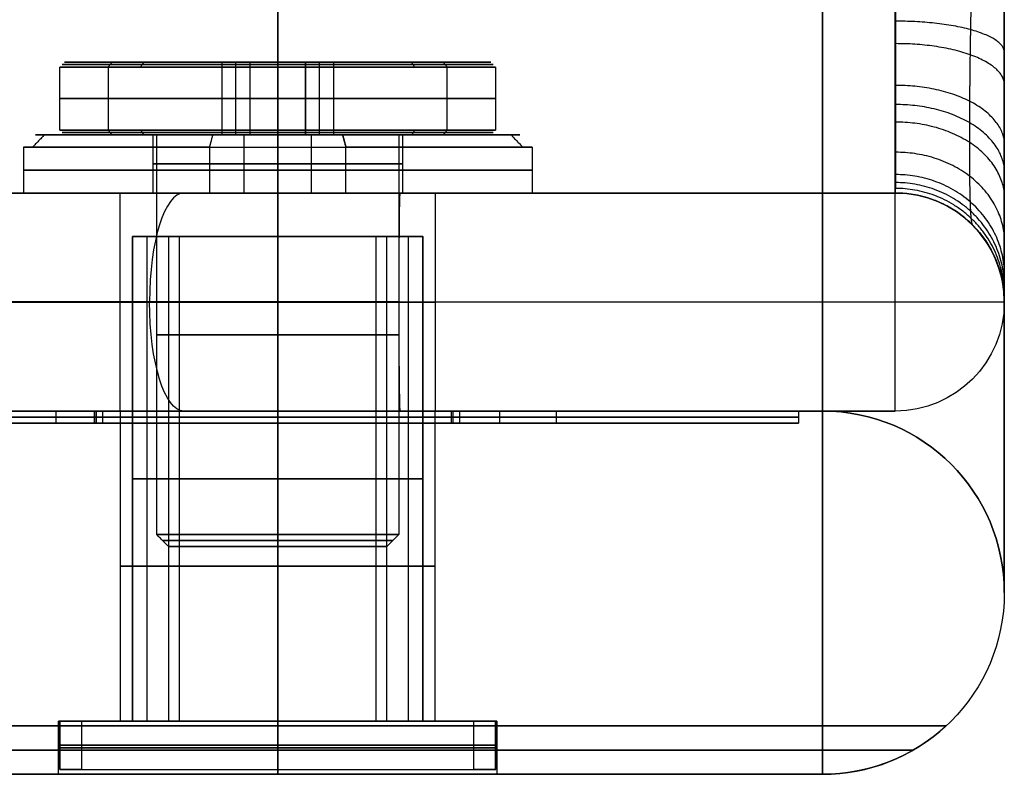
# Model space of a CAD drawing. Header units: millimetres. Extents: x -326 to 329, y -280 to 343.
# Tile 653 of 656: x 288 to 329, y -280 to -248. Entities that reach past the tile are written whole.
import ezdxf

# ---------------------------------------------------------------- set-up
doc = ezdxf.new("R2010")
doc.units = ezdxf.units.MM
doc.layers.add('Layer 01', color=7, linetype='Continuous', true_color=0x000000)

msp = doc.modelspace()

# ---------------------------------------------------------------- linework, layer by layer
at = {"layer": 'Layer 01'}
for p, q in [((289.625, -252.91, -45.312), (289.625, -250.31, -45.312)), ((289.625, -252.91, -80.312), (289.625, -250.31, -80.312)), ((289.825, -250.11, -45.312), (296.316, -250.11, -45.312)), ((289.825, -250.11, -80.312), (296.316, -250.11, -80.312)), ((298.625, -250.11, -54.112), (298.625, -250.11, -47.312)), ((298.625, -250.11, -43.312), (298.625, -250.11, -36.512)), ((298.625, -250.11, -89.112), (298.625, -250.11, -82.312)), ((298.625, -250.11, -78.312), (298.625, -250.11, -71.512)), ((298.625, -252.91, -36.312), (298.625, -250.31, -36.312)), ((298.625, -252.91, -54.312), (298.625, -250.31, -54.312)), ((298.625, -252.91, -71.312), (298.625, -250.31, -71.312)), ((298.625, -252.91, -89.312), (298.625, -250.31, -89.312)), ((300.935, -250.11, -45.312), (307.425, -250.11, -45.312)), ((300.935, -250.11, -80.312), (307.425, -250.11, -80.312)), ((307.625, -252.91, -45.312), (307.625, -250.31, -45.312)), ((307.625, -252.91, -80.312), (307.625, -250.31, -80.312)), ((288.625, -253.11, -45.312), (293.475, -253.11, -45.312)), ((288.625, -253.11, -80.312), (293.475, -253.11, -80.312)), ((289.825, -253.11, -45.312), (293.625, -253.11, -45.312)), ((289.825, -253.11, -80.312), (293.625, -253.11, -80.312)), ((293.475, -253.11, -45.312), (293.475, -255.51, -45.312)), ((293.475, -253.11, -80.312), (293.475, -255.51, -80.312)), ((293.625, -253.11, -45.312), (293.625, -269.61, -45.312)), ((293.625, -253.11, -80.312), (293.625, -269.61, -80.312)), ((296.316, -253.11, -45.312), (300.935, -253.11, -45.312)), ((296.316, -253.11, -80.312), (300.935, -253.11, -80.312)), ((298.625, -253.11, -50.462), (298.625, -255.51, -50.462)), ((298.625, -253.11, -55.312), (298.625, -253.11, -50.462)), ((298.625, -253.11, -40.162), (298.625, -253.11, -35.312)), ((298.625, -253.11, -40.162), (298.625, -255.51, -40.162)), ((298.625, -253.11, -85.462), (298.625, -255.51, -85.462)), ((298.625, -253.11, -90.312), (298.625, -253.11, -85.462)), ((298.625, -253.11, -75.162), (298.625, -253.11, -70.312)), ((298.625, -253.11, -75.162), (298.625, -255.51, -75.162)), ((298.625, -253.11, -43.312), (298.625, -253.11, -47.312)), ((298.625, -253.11, -36.512), (298.625, -253.11, -40.312)), ((298.625, -253.11, -50.312), (298.625, -253.11, -54.112)), ((298.625, -253.11, -78.312), (298.625, -253.11, -82.312)), ((298.625, -253.11, -71.512), (298.625, -253.11, -75.312)), ((298.625, -253.11, -85.312), (298.625, -253.11, -89.112)), ((303.625, -253.11, -45.312), (303.625, -269.61, -45.312)), ((303.625, -253.11, -45.312), (307.425, -253.11, -45.312)), ((303.625, -253.11, -80.312), (303.625, -269.61, -80.312)), ((303.625, -253.11, -80.312), (307.425, -253.11, -80.312)), ((303.775, -253.11, -45.312), (303.775, -255.51, -45.312)), ((303.775, -253.11, -45.312), (308.625, -253.11, -45.312)), ((303.775, -253.11, -80.312), (303.775, -255.51, -80.312)), ((303.775, -253.11, -80.312), (308.625, -253.11, -80.312)), ((288.125, -253.61, -45.312), (288.125, -255.51, -45.312)), ((288.125, -253.61, -80.312), (288.125, -255.51, -80.312)), ((298.625, -253.61, -34.812), (298.625, -255.51, -34.812)), ((298.625, -253.61, -55.812), (298.625, -255.51, -55.812)), ((298.625, -253.61, -69.812), (298.625, -255.51, -69.812)), ((298.625, -253.61, -90.812), (298.625, -255.51, -90.812)), ((309.125, -253.61, -45.312), (309.125, -255.51, -45.312)), ((309.125, -253.61, -80.312), (309.125, -255.51, -80.312)), ((-291.243, -255.51, -41.322), (293.494, -255.51, -41.322)), ((288.125, -255.51, -45.312), (293.475, -255.51, -45.312)), ((288.125, -255.51, -80.312), (293.475, -255.51, -80.312)), ((298.625, -255.51, -51.812), (298.625, -264.51, -51.812)), ((298.625, -255.51, -86.812), (298.625, -264.51, -86.812)), ((298.625, -255.51, -73.812), (298.625, -264.51, -73.812)), ((298.625, -255.51, -38.812), (298.625, -264.51, -38.812)), ((298.625, -255.51, -34.812), (298.625, -255.51, -40.162)), ((298.625, -255.51, -50.462), (298.625, -255.51, -55.812)), ((298.625, -255.51, -69.812), (298.625, -255.51, -75.162)), ((298.625, -255.51, -85.462), (298.625, -255.51, -90.812)), ((303.757, -255.51, -41.322), (324.135, -255.51, -41.322)), ((303.775, -255.51, -45.312), (309.125, -255.51, -45.312)), ((303.775, -255.51, -80.312), (309.125, -255.51, -80.312)), ((292.625, -277.31, -45.312), (292.625, -257.31, -45.312)), ((292.625, -257.31, -45.312), (294.125, -257.31, -45.312)), ((292.625, -277.31, -80.312), (292.625, -257.31, -80.312)), ((292.625, -257.31, -80.312), (294.125, -257.31, -80.312)), ((294.125, -277.31, -45.312), (294.125, -257.31, -45.312)), ((294.125, -277.31, -80.312), (294.125, -257.31, -80.312)), ((298.625, -277.31, -49.812), (298.625, -257.31, -49.812)), ((298.625, -277.31, -39.312), (298.625, -257.31, -39.312)), ((298.625, -277.31, -51.312), (298.625, -257.31, -51.312)), ((298.625, -257.31, -51.312), (298.625, -257.31, -49.812)), ((298.625, -257.31, -40.812), (298.625, -257.31, -39.312)), ((298.625, -277.31, -40.812), (298.625, -257.31, -40.812)), ((298.625, -277.31, -84.812), (298.625, -257.31, -84.812)), ((298.625, -277.31, -74.312), (298.625, -257.31, -74.312)), ((298.625, -277.31, -86.312), (298.625, -257.31, -86.312)), ((298.625, -257.31, -86.312), (298.625, -257.31, -84.812)), ((298.625, -257.31, -75.812), (298.625, -257.31, -74.312)), ((298.625, -277.31, -75.812), (298.625, -257.31, -75.812)), ((303.125, -277.31, -45.312), (303.125, -257.31, -45.312)), ((303.125, -257.31, -45.312), (304.625, -257.31, -45.312)), ((303.125, -277.31, -80.312), (303.125, -257.31, -80.312)), ((303.125, -257.31, -80.312), (304.625, -257.31, -80.312)), ((304.625, -277.31, -45.312), (304.625, -257.31, -45.312)), ((304.625, -277.31, -80.312), (304.625, -257.31, -80.312)), ((328.625, -260.01, -50.034), (328.625, -260, -50.034)), ((328.625, -260.005, -70.312), (328.625, -260.005, -29.918)), ((-291.251, -264.51, -41.312), (293.502, -264.51, -41.312)), ((276.125, -264.51, -75.312), (294.472, -264.51, -75.312)), ((277.125, -264.51, -57.562), (320.125, -264.51, -57.562)), ((298.625, -264.51, -340.312), (298.625, -264.51, -86.812)), ((298.625, -264.51, -73.812), (298.625, -264.51, -51.812)), ((298.625, -264.51, -38.812), (298.625, -264.51, 189.688)), ((298.625, -264.51, -73.812), (298.625, -277.31, -73.812)), ((298.625, -264.51, -38.812), (298.625, -277.31, -38.812)), ((298.625, -264.51, -86.812), (298.625, -277.31, -86.812)), ((298.625, -264.51, -51.812), (298.625, -277.31, -51.812)), ((298.625, -264.51, -72.812), (298.625, -264.51, -52.812)), ((298.625, -264.51, -37.812), (298.625, -264.51, -30.312)), ((298.625, -264.51, -52.812), (298.625, -265.01, -52.812)), ((298.625, -264.51, -37.812), (298.625, -265.01, -37.812)), ((302.779, -264.51, -75.312), (321.125, -264.51, -75.312)), ((303.749, -264.51, -41.312), (324.125, -264.51, -41.312)), ((277.125, -265.01, -57.562), (320.125, -265.01, -57.562)), ((298.625, -265.01, -30.312), (298.625, -265.01, -37.812)), ((298.625, -265.01, -52.812), (298.625, -265.01, -72.812)), ((294.125, -270.11, -45.312), (303.125, -270.11, -45.312)), ((294.125, -270.11, -80.312), (303.125, -270.11, -80.312)), ((298.625, -270.11, -40.812), (298.625, -270.11, -49.812)), ((298.625, -270.11, -75.812), (298.625, -270.11, -84.812)), ((271.026, -277.51, -62.812), (326.224, -277.51, -62.812)), ((289.575, -277.31, -80.312), (292.125, -277.31, -80.312)), ((289.575, -277.31, -45.312), (292.125, -277.31, -45.312)), ((289.625, -279.31, -45.312), (289.625, -277.31, -45.312)), ((289.625, -277.31, -45.312), (292.625, -277.31, -45.312)), ((289.625, -279.31, -80.312), (289.625, -277.31, -80.312)), ((289.625, -277.31, -80.312), (292.625, -277.31, -80.312)), ((294.125, -277.31, -45.312), (303.125, -277.31, -45.312)), ((294.125, -277.31, -80.312), (303.125, -277.31, -80.312)), ((298.625, -279.31, -36.312), (298.625, -277.31, -36.312)), ((298.625, -279.31, -54.312), (298.625, -277.31, -54.312)), ((298.625, -277.31, -54.312), (298.625, -277.31, -51.312)), ((298.625, -277.31, -39.312), (298.625, -277.31, -36.312)), ((298.625, -277.31, -49.812), (298.625, -277.31, -40.812)), ((298.625, -279.31, -71.312), (298.625, -277.31, -71.312)), ((298.625, -279.31, -89.312), (298.625, -277.31, -89.312)), ((298.625, -277.31, -89.312), (298.625, -277.31, -86.312)), ((298.625, -277.31, -74.312), (298.625, -277.31, -71.312)), ((298.625, -277.31, -84.812), (298.625, -277.31, -75.812)), ((298.625, -277.31, -54.362), (298.625, -279.51, -54.362)), ((298.625, -277.31, -89.362), (298.625, -279.51, -89.362)), ((298.625, -277.31, -71.262), (298.625, -277.31, -73.812)), ((298.625, -277.31, -86.812), (298.625, -277.31, -89.362)), ((298.625, -277.31, -71.262), (298.625, -279.51, -71.262)), ((298.625, -277.31, -36.262), (298.625, -277.31, -38.812)), ((298.625, -277.31, -51.812), (298.625, -277.31, -54.362)), ((298.625, -277.31, -36.262), (298.625, -279.51, -36.262)), ((298.625, -279.51, -63.312), (298.625, -277.51, -63.312)), ((298.625, -279.51, -62.312), (298.625, -277.51, -62.312)), ((298.625, -277.51, -62.312), (298.625, -277.51, -63.312)), ((304.625, -277.31, -45.312), (307.625, -277.31, -45.312)), ((304.625, -277.31, -80.312), (307.625, -277.31, -80.312)), ((305.125, -277.31, -80.312), (307.675, -277.31, -80.312)), ((305.125, -277.31, -45.312), (307.675, -277.31, -45.312)), ((307.625, -279.31, -45.312), (307.625, -277.31, -45.312)), ((307.625, -279.31, -80.312), (307.625, -277.31, -80.312)), ((272.384, -278.51, -63.312), (324.867, -278.51, -63.312)), ((324.867, -278.51, -62.312), (272.384, -278.51, -62.312)), ((276.125, -279.51, -201.812), (321.125, -279.51, -201.812)), ((276.125, -279.51, 63.688), (321.125, -279.51, 63.688)), ((289.625, -279.31, -45.312), (307.625, -279.31, -45.312)), ((289.625, -279.31, -80.312), (307.625, -279.31, -80.312)), ((298.625, -279.31, -36.312), (298.625, -279.31, -54.312)), ((298.625, -279.31, -71.312), (298.625, -279.31, -89.312)), ((298.625, -279.51, -63.312), (298.625, -279.51, -71.262)), ((298.625, -279.51, -89.362), (298.625, -279.51, -340.312)), ((298.625, -279.51, 189.688), (298.625, -279.51, -36.262)), ((298.625, -279.51, -54.362), (298.625, -279.51, -62.312))]:
    msp.add_line(p, q, dxfattribs=at)
at = {"layer": 'Layer 01', "extrusion": (-1, 0, 0)}
for centre, radius, start, end in [((244.51, -340.312, -298.625), 35, 270, 0), ((244.51, 189.688, -298.625), 35, 0, 90), ((244.51, 189.688, -298.625), 20, 0, 90), ((244.51, -340.312, -298.625), 20, 270, 0), ((244.51, -340.312, -321.125), 35, 270, 0), ((244.51, 189.688, -321.125), 35, 0, 90), ((244.51, 189.688, -321.125), 20, 0, 90), ((244.51, -340.312, -321.125), 20, 270, 0), ((244.51, -30.312, -324.125), 20, 0, 90), ((244.51, 189.688, -328.625), 27.5, 0, 90), ((244.51, -340.312, -328.625), 27.5, 270, 0), ((244.51, -30.312, -328.625), 15.5, 3.6938, 86.3062), ((244.51, -30.312, -328.625), 15.5, 2.0582, 3.6938)]:
    msp.add_arc(centre, radius, start, end, dxfattribs=at)
at = {"layer": 'Layer 01', "extrusion": (0, 1, 0)}
for centre, radius, start, end in [((-298.625, -45.312, -250.11), 8.8, 218.9424, 38.9424), ((-298.625, -80.312, -250.11), 8.8, 218.9424, 38.9424), ((-298.625, -45.312, -250.11), 8.8, 38.9424, 218.9424), ((-298.625, -80.312, -250.11), 8.8, 38.9424, 218.9424), ((-298.625, -45.312, -251.61), 9, 218.9424, 38.9424), ((-298.625, -80.312, -251.61), 9, 218.9424, 38.9424), ((-298.625, -45.312, -251.61), 9, 38.9424, 218.9424), ((-298.625, -80.312, -251.61), 9, 38.9424, 218.9424), ((-298.625, -45.312, -252.91), 9, 218.9424, 38.9424), ((-298.625, -80.312, -252.91), 9, 218.9424, 38.9424), ((-298.625, -45.312, -252.91), 9, 38.9424, 218.9424), ((-298.625, -80.312, -252.91), 9, 38.9424, 218.9424), ((-298.625, -80.312, -253.11), 10, 105.5689, 285.5689), ((-298.625, -45.312, -253.61), 10.5, 285.5689, 105.5689), ((-298.625, -80.312, -253.61), 10.5, 285.5689, 105.5689), ((-298.625, -45.312, -255.51), 10.5, 285.5689, 105.5689), ((-298.625, -80.312, -255.51), 10.5, 285.5689, 105.5689), ((-298.625, -45.312, -255.51), 5.15, 285.5689, 105.5689), ((-298.625, -80.312, -255.51), 5.15, 285.5689, 105.5689), ((-304.358, -60.32, -255.51), 30.51, 271.2897, 288.3612), ((-298.625, -45.312, -255.51), 5.15, 105.5689, 285.5689), ((-298.625, -80.312, -255.51), 5.15, 105.5689, 285.5689), ((-303.625, -70.312, -255.51), 20.51, 180, 269.8706), ((-298.625, -45.312, -257.31), 6, 154.1888, 334.1888), ((-1.125, -973.937, -260.01), 927.625, 71.638799, 108.361201), ((-304.358, -60.32, -260.01), 35, 271.2001, 288.3612), ((-303.625, -70.312, -260.01), 25, 180, 270), ((-1.125, -973.937, -264.51), 932.125, 71.638799, 108.361201), ((-298.625, -45.312, -264.51), 6.5, 180, 0), ((-298.625, -80.312, -264.51), 6.5, 180, 0), ((-298.625, -80.312, -264.51), 6.5, 0, 180), ((-298.625, -45.312, -264.51), 6.5, 360, 180), ((-298.625, -45.312, -265.01), 7.5, 180, 0), ((-298.625, -45.312, -265.01), 7.5, 0, 180), ((-298.625, -45.312, -267.31), 6, 334.1888, 154.1888), ((-298.625, -80.312, -267.31), 6, 357.2069, 177.2069), ((-298.625, -80.312, -267.31), 6, 177.2069, 357.2069), ((-298.625, -45.312, -267.31), 6, 154.1888, 334.1888), ((-298.625, -45.312, -267.31), 4.5, 334.1888, 154.1888), ((-298.625, -80.312, -267.31), 4.5, 357.2069, 177.2069), ((-298.625, -80.312, -267.31), 4.5, 177.2069, 357.2069), ((-298.625, -45.312, -267.31), 4.5, 154.1888, 334.1888), ((-298.625, -45.312, -269.61), 5, 270, 90), ((-298.625, -80.312, -269.61), 5, 270, 90), ((-298.625, -45.312, -270.11), 4.5, 90, 270), ((-298.625, -80.312, -270.11), 4.5, 90, 270), ((-298.625, -45.312, -277.31), 9, 154.1888, 334.1888), ((-298.625, -80.312, -277.31), 6.5, 0, 180), ((-298.625, -45.312, -277.31), 6.5, 360, 180), ((-298.625, -80.312, -277.31), 6.5, 180, 0), ((-298.625, -45.312, -277.31), 6.5, 180, 0), ((-298.625, -45.312, -277.31), 6, 334.1888, 154.1888), ((-298.625, -80.312, -277.31), 6, 357.2069, 177.2069), ((-298.625, -45.312, -277.31), 4.5, 334.1888, 154.1888), ((-298.625, -80.312, -277.31), 4.5, 357.2069, 177.2069), ((-298.625, -80.312, -277.31), 4.5, 177.2069, 357.2069), ((-298.625, -45.312, -277.31), 4.5, 154.1888, 334.1888), ((-298.625, -45.312, -278.31), 9, 334.1888, 154.1888), ((-298.625, -80.312, -278.31), 9, 357.2069, 177.2069), ((-298.625, -80.312, -278.31), 9, 177.2069, 357.2069), ((-298.625, -45.312, -278.31), 9, 154.1888, 334.1888), ((-298.625, -45.312, -279.31), 9, 334.1888, 154.1888), ((-298.625, -80.312, -279.31), 9, 357.2069, 177.2069), ((-298.625, -45.312, -279.51), 9.05, 180, 0), ((-298.625, -80.312, -279.51), 9.05, 180, 0), ((-298.625, -80.312, -279.51), 9.05, 360, 180), ((-298.625, -45.312, -279.51), 9.05, 0, 180)]:
    msp.add_arc(centre, radius, start, end, dxfattribs=at)
at = {"layer": 'Layer 01', "extrusion": (0, -1, 0)}
for centre, radius, start, end in [((298.625, -45.312, 250.31), 9, 141.0576, 321.0576), ((298.625, -80.312, 250.31), 9, 141.0576, 321.0576), ((298.625, -45.312, 250.31), 9, 321.0576, 141.0576), ((298.625, -80.312, 250.31), 9, 321.0576, 141.0576), ((298.625, -80.312, 253.11), 10, 74.4311, 254.4311), ((298.625, -45.312, 253.11), 10, 74.4311, 254.4311), ((298.625, -45.312, 253.11), 8.8, 141.0576, 321.0576), ((298.625, -80.312, 253.11), 8.8, 141.0576, 321.0576), ((298.625, -45.312, 253.11), 8.8, 321.0576, 141.0576), ((298.625, -80.312, 253.11), 8.8, 321.0576, 141.0576), ((298.625, -45.312, 253.11), 5.15, 74.4311, 254.4311), ((298.625, -80.312, 253.11), 5.15, 74.4311, 254.4311), ((298.625, -45.312, 253.11), 5, 90, 270), ((298.625, -80.312, 253.11), 5, 90, 270), ((298.625, -45.312, 253.11), 10, 254.4311, 74.4311), ((298.625, -45.312, 253.11), 5.15, 254.4311, 74.4311), ((298.625, -80.312, 253.11), 5.15, 254.4311, 74.4311), ((298.625, -45.312, 253.11), 5, 270, 90), ((298.625, -80.312, 253.11), 5, 270, 90), ((298.625, -45.312, 253.61), 10.5, 254.4311, 74.4311), ((298.625, -80.312, 253.61), 10.5, 254.4311, 74.4311), ((298.625, -45.312, 254.31), 5.15, 74.4311, 254.4311), ((298.625, -80.312, 254.31), 5.15, 74.4311, 254.4311), ((298.625, -45.312, 254.31), 5.15, 254.4311, 74.4311), ((298.625, -80.312, 254.31), 5.15, 254.4311, 74.4311), ((298.625, -45.312, 254.56), 10.5, 74.4311, 254.4311), ((298.625, -80.312, 254.56), 10.5, 74.4311, 254.4311), ((298.625, -45.312, 254.56), 10.5, 254.4311, 74.4311), ((298.625, -80.312, 254.56), 10.5, 254.4311, 74.4311), ((1.125, -973.937, 255.51), 932.115, 71.638799, 108.361201), ((298.625, -45.312, 255.51), 6.5, 180, 0), ((298.625, -80.312, 255.51), 6.5, 180, 0), ((298.625, -80.312, 255.51), 6.5, 0, 180), ((298.625, -45.312, 255.51), 6.5, 0, 180), ((298.625, -45.312, 255.51), 10.5, 254.4311, 74.4311), ((298.625, -80.312, 255.51), 10.5, 254.4311, 74.4311), ((298.625, -45.312, 257.31), 6, 25.8112, 205.8112), ((298.625, -80.312, 257.31), 6, 2.7931, 182.7931), ((298.625, -80.312, 257.31), 6, 182.7931, 2.7931), ((298.625, -45.312, 257.31), 4.5, 25.8112, 205.8112), ((298.625, -80.312, 257.31), 4.5, 2.7931, 182.7931), ((298.625, -80.312, 257.31), 4.5, 182.7931, 2.7931), ((298.625, -45.312, 257.31), 4.5, 205.8112, 25.8112), ((1.125, -973.937, 260), 927.625, 71.638799, 108.361201), ((1.125, -973.937, 260.005), 927.625, 71.638799, 108.361201), ((298.625, -45.312, 260.01), 6.5, 180, 0), ((298.625, -80.312, 260.01), 6.5, 180, 0), ((298.625, -80.312, 260.01), 6.5, 0, 180), ((298.625, -45.312, 260.01), 6.5, 0, 180), ((304.358, -60.32, 260), 35, 251.6388, 268.7999), ((303.625, -70.312, 260), 25, 270, 0), ((303.625, -70.312, 260.005), 25, 270, 0), ((298.625, -45.312, 261.36), 5, 90, 270), ((298.625, -80.312, 261.36), 5, 90, 270), ((298.625, -45.312, 261.36), 5, 270, 90), ((298.625, -80.312, 261.36), 5, 270, 90), ((298.625, -45.312, 264.51), 7.5, 180, 0), ((298.625, -45.312, 264.51), 7.5, 0, 180), ((298.625, -80.312, 264.51), 6.5, 0, 180), ((298.625, -45.312, 264.51), 6.5, 360, 180), ((298.625, -80.312, 264.51), 6.5, 180, 0), ((298.625, -45.312, 264.51), 6.5, 180, 0), ((304.358, -60.32, 264.51), 30.5, 251.6388, 268.71), ((303.625, -70.312, 264.51), 20.5, 270.1297, 0), ((298.625, -45.312, 264.76), 7.5, 180, 0), ((298.625, -45.312, 264.76), 7.5, 0, 180), ((298.625, -45.312, 269.61), 5, 270, 90), ((298.625, -80.312, 269.61), 5, 270, 90), ((298.625, -45.312, 270.11), 4.5, 90, 270), ((298.625, -80.312, 270.11), 4.5, 90, 270), ((298.625, -80.312, 270.91), 6.5, 0, 180), ((298.625, -45.312, 270.91), 6.5, 0, 180), ((298.625, -80.312, 270.91), 6.5, 180, 0), ((298.625, -45.312, 270.91), 6.5, 180, 0), ((298.625, -45.312, 277.31), 9, 25.8112, 205.8112), ((298.625, -80.312, 277.31), 9, 2.7931, 182.7931), ((298.625, -45.312, 277.31), 9.05, 180, 0), ((298.625, -80.312, 277.31), 9.05, 180, 0), ((298.625, -80.312, 277.31), 9.05, 360, 180), ((298.625, -45.312, 277.31), 9.05, 360, 180), ((298.625, -80.312, 277.31), 9, 182.7931, 2.7931), ((298.625, -80.312, 277.31), 6, 182.7931, 2.7931), ((298.625, -45.312, 277.31), 6, 205.8112, 25.8112), ((298.625, -45.312, 278.41), 9.05, 180, 0), ((298.625, -80.312, 278.41), 9.05, 180, 0), ((298.625, -80.312, 278.41), 9.05, 0, 180), ((298.625, -45.312, 278.41), 9.05, 0, 180), ((298.625, -80.312, 279.31), 9, 182.7931, 2.7931), ((298.625, -45.312, 279.31), 9, 205.8112, 25.8112)]:
    msp.add_arc(centre, radius, start, end, dxfattribs=at)
at = {"layer": 'Layer 01', "extrusion": (-0.94909, 2.90675e-14, 0.315006)}
msp.add_arc((260, 8.116, -307.864), 4.49, 180, 270, dxfattribs=at)
at = {"layer": 'Layer 01', "extrusion": (0, 0, -1)}
for centre, radius, start, end in [((-324.135, -260, 70.312), 4.49, 90, 180), ((-324.135, -260, 29.755), 4.49, 90, 180), ((-324.125, -260.01, 70.312), 4.5, 180, 270), ((-324.125, -260.01, 30.312), 4.5, 180, 270), ((-324.125, -260.01, 50.312), 4.5, 180, 270), ((-321.125, -272.01, -189.688), 7.5, 90, 180), ((-321.125, -272.01, 340.312), 7.5, 90, 180), ((-321.125, -272.01, -189.688), 7.5, 180, 270), ((-321.125, -272.01, 340.312), 7.5, 180, 270), ((-321.125, -272.01, 75.312), 7.5, 180, 270), ((-321.125, -272.01, 63.312), 7.5, 227.1666, 270)]:
    msp.add_arc(centre, radius, start, end, dxfattribs=at)
at = {"layer": 'Layer 01', "extrusion": (0.000319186, 1.49133e-14, 1)}
msp.add_arc((324.145, -260, -29.209), 4.49, 0.2833, 90, dxfattribs=at)
at = {"layer": 'Layer 01'}
for centre, radius, start, end in [((324.135, -260, -50.034), 4.49, 0, 90), ((321.125, -272.01, -75.312), 7.5, 0, 90), ((321.125, -272.01, -62.312), 7.5, 270, 312.8334)]:
    msp.add_arc(centre, radius, start, end, dxfattribs=at)
at = {"layer": 'Layer 01', "extrusion": (0.94909, 1.48634e-13, -0.315006)}
msp.add_arc((-260.01, 8.126, 307.864), 4.5, 180, 270, dxfattribs=at)
at = {"layer": 'Layer 01', "extrusion": (1, 0, 0)}
msp.add_arc((-244.51, -30.312, 328.625), 15.5, 177.9418, 180, dxfattribs=at)
at = {"layer": 'Layer 01'}
for points, weights, degree in [([(328.625, -244.51, -367.812), (328.625, -272.01, -367.812), (328.625, -272.01, -340.312)], [1, 0.707106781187, 1], 2), ([(328.625, -259.997, -29.678), (328.625, -259.438, -16.029), (328.625, -245.827, -14.868)], [0.983685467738, 0.731836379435, 0.967399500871], 2), ([(328.625, -249.636, -15.684), (328.388, -248.405, -19.74), (324.142, -248.415, -19.743)], [1.00000000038, 0.726620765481, 1], 2), ([(328.625, -250.937, -16.207), (328.339, -249.334, -20.072), (324.146, -249.343, -20.076)], [1.00000000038, 0.730803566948, 1], 2), ([(328.625, -253.344, -17.576), (328.277, -251.061, -20.994), (324.151, -251.066, -20.998)], [1.00000000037, 0.736375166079, 1], 2), ([(328.625, -254.453, -18.422), (328.261, -251.856, -21.584), (324.153, -251.858, -21.586)], [1.00000000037, 0.737785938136, 1], 2), ([(328.625, -255.475, -19.357), (328.256, -252.584, -22.244), (324.153, -252.584, -22.244)], [1.00000000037, 0.73824970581, 1], 2), ([(328.625, -257.248, -21.481), (328.277, -253.829, -23.764), (324.151, -253.826, -23.758)], [1.00000000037, 0.736369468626, 1], 2), ([(328.625, -258.62, -23.896), (328.34, -254.753, -25.496), (324.146, -254.749, -25.487)], [1.00000000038, 0.730770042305, 1], 2), ([(328.625, -259.139, -25.189), (328.388, -255.082, -26.419), (324.142, -255.079, -26.409)], [1.00000000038, 0.726610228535, 1], 2), ([(328.625, -259.99, -29.534), (328.616, -255.51, -29.534), (324.135, -255.51, -29.534)], [1, 0.707856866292, 1], 2), ([(328.625, -259.543, -26.538), (328.448, -255.32, -27.376), (324.139, -255.319, -27.367)], [1.00000000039, 0.721520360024, 1], 2), ([(327.302, -256.817, -29.313), (327.306, -256.82, -29.46), (327.308, -256.823, -29.608), (327.31, -256.825, -29.755)], [0.854426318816, 0.854053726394, 0.853762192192, 0.853553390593], 3), ([(303.625, -260.005, -95.312), (298.345, -260.005, -95.201), (293.333, -260.005, -93.538)], [0.999999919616, 0.988806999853, 0.999999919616], 2), ([(324.125, -264.51, -70.312), (324.125, -264.51, -90.766), (303.672, -264.51, -90.812)], [1, 0.707575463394, 0.999064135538], 2)]:
    msp.add_rational_spline(points, weights, degree=degree, dxfattribs=at)
for points, knots in [([(324.135, -255.51, -29.312), (324.136, -255.51, -28.652), (324.137, -255.445, -28), (324.14, -255.252, -27.033), (324.141, -255.171, -26.712), (324.143, -254.98, -26.085), (324.145, -254.87, -25.778), (324.148, -254.496, -24.876), (324.15, -254.188, -24.299), (324.153, -253.454, -23.203), (324.153, -253.04, -22.7), (324.153, -252.349, -22.009), (324.153, -252.107, -21.79), (324.153, -251.6, -21.373), (324.152, -251.334, -21.176), (324.15, -250.517, -20.631), (324.148, -249.943, -20.325), (324.145, -249.038, -19.949), (324.143, -248.727, -19.838), (324.141, -248.097, -19.647), (324.14, -247.78, -19.568), (324.137, -246.82, -19.377), (324.136, -246.17, -19.312), (324.135, -245.51, -19.312)], [0, 0, 0, 0, 1.965774, 1.965774, 2.948661, 2.948661, 3.931548, 3.931548, 5.897321, 5.897321, 7.863095, 7.863095, 8.845982, 8.845982, 9.828869, 9.828869, 11.794643, 11.794643, 12.77753, 12.77753, 13.760417, 13.760417, 15.726191, 15.726191, 15.726191, 15.726191]), ([(303.672, -255.51, -90.822), (303.67, -255.51, -90.968), (303.669, -255.517, -91.117), (303.666, -255.546, -91.41), (303.664, -255.568, -91.556), (303.66, -255.655, -91.992), (303.657, -255.741, -92.274), (303.651, -255.965, -92.814), (303.648, -256.105, -93.075), (303.643, -256.433, -93.565), (303.641, -256.619, -93.791), (303.637, -257.033, -94.205), (303.635, -257.264, -94.394), (303.631, -257.752, -94.72), (303.63, -258.01, -94.858), (303.628, -258.553, -95.083), (303.627, -258.838, -95.169), (303.626, -259.412, -95.283), (303.625, -259.703, -95.312), (303.625, -260, -95.312)], [0, 0, 0, 0, 0.44146, 0.44146, 0.882919, 0.882919, 1.765839, 1.765839, 2.648758, 2.648758, 3.531677, 3.531677, 4.414596, 4.414596, 5.297516, 5.297516, 6.180435, 6.180435, 7.063354, 7.063354, 7.063354, 7.063354]), ([(303.625, -260.01, -95.312), (303.625, -260.307, -95.312), (303.626, -260.599, -95.283), (303.627, -261.174, -95.169), (303.628, -261.459, -95.082), (303.63, -262.004, -94.857), (303.631, -262.262, -94.719), (303.635, -262.751, -94.392), (303.637, -262.983, -94.203), (303.641, -263.398, -93.788), (303.643, -263.584, -93.562), (303.649, -263.913, -93.07), (303.651, -264.053, -92.809), (303.657, -264.278, -92.268), (303.66, -264.364, -91.985), (303.666, -264.481, -91.403), (303.669, -264.51, -91.108), (303.672, -264.51, -90.812)], [0, 0, 0, 0, 0.88502, 0.88502, 1.770041, 1.770041, 2.655061, 2.655061, 3.540082, 3.540082, 4.425102, 4.425102, 5.310123, 5.310123, 6.195143, 6.195143, 7.080163, 7.080163, 7.080163, 7.080163])]:
    msp.add_open_spline(points, degree=3, knots=knots, dxfattribs=at)
for points, weights, degree, knots in [([(327.302, -245.509, -18.005), (327.281, -246.251, -18.026), (327.263, -246.981, -18.118), (327.24, -248.057, -18.356), (327.233, -248.412, -18.453), (327.221, -249.116, -18.68), (327.215, -249.462, -18.811), (327.201, -250.472, -19.247), (327.194, -251.112, -19.598), (327.187, -252.023, -20.217), (327.185, -252.32, -20.44), (327.183, -252.887, -20.909), (327.182, -253.158, -21.156), (327.182, -253.932, -21.93), (327.184, -254.398, -22.493), (327.194, -255.228, -23.717), (327.201, -255.58, -24.361), (327.215, -256.014, -25.367), (327.221, -256.143, -25.71), (327.233, -256.369, -26.411), (327.24, -256.467, -26.77), (327.263, -256.706, -27.851), (327.281, -256.796, -28.579), (327.302, -256.817, -29.313)], [0.854426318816, 0.856842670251, 0.858950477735, 0.861692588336, 0.862536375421, 0.864084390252, 0.864783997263, 0.866637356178, 0.867562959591, 0.868499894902, 0.868736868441, 0.869049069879, 0.869125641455, 0.869123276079, 0.868814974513, 0.867554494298, 0.866618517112, 0.864768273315, 0.864076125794, 0.862534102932, 0.861679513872, 0.858921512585, 0.85681523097, 0.854426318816], 3, [0, 0, 0, 0, 2.796331, 2.796331, 4.194496, 4.194496, 5.592661, 5.592661, 8.388992, 8.388992, 9.787157, 9.787157, 11.185323, 11.185323, 13.981653, 13.981653, 16.777984, 16.777984, 18.176149, 18.176149, 19.574315, 19.574315, 22.370646, 22.370646, 22.370646, 22.370646]), ([(305.547, -250.21, -50.906), (299.953, -250.21, -57.828), (293.031, -250.21, -52.234), (286.109, -250.21, -46.64), (291.703, -250.21, -39.718)], [1, 0.707106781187, 1, 0.707106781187, 1], 2, [27.646011, 27.646011, 27.646011, 41.469016, 41.469016, 55.292021, 55.292021, 55.292021]), ([(305.547, -250.21, -85.906), (299.953, -250.21, -92.828), (293.031, -250.21, -87.234), (286.109, -250.21, -81.64), (291.703, -250.21, -74.718)], [1, 0.707106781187, 1, 0.707106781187, 1], 2, [27.646011, 27.646011, 27.646011, 41.469016, 41.469016, 55.292021, 55.292021, 55.292021]), ([(291.703, -250.21, -39.718), (297.297, -250.21, -32.796), (304.219, -250.21, -38.39), (311.141, -250.21, -43.984), (305.547, -250.21, -50.906)], [1, 0.707106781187, 1, 0.707106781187, 1], 2, [0, 0, 0, 13.823005, 13.823005, 27.646011, 27.646011, 27.646011]), ([(291.703, -250.21, -74.718), (297.297, -250.21, -67.796), (304.219, -250.21, -73.39), (311.141, -250.21, -78.984), (305.547, -250.21, -85.906)], [1, 0.707106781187, 1, 0.707106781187, 1], 2, [0, 0, 0, 13.823005, 13.823005, 27.646011, 27.646011, 27.646011]), ([(305.547, -253.01, -50.906), (299.953, -253.01, -57.828), (293.031, -253.01, -52.234), (286.109, -253.01, -46.64), (291.703, -253.01, -39.718)], [1, 0.707106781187, 1, 0.707106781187, 1], 2, [27.646011, 27.646011, 27.646011, 41.469016, 41.469016, 55.292021, 55.292021, 55.292021]), ([(305.547, -253.01, -85.906), (299.953, -253.01, -92.828), (293.031, -253.01, -87.234), (286.109, -253.01, -81.64), (291.703, -253.01, -74.718)], [1, 0.707106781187, 1, 0.707106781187, 1], 2, [27.646011, 27.646011, 27.646011, 41.469016, 41.469016, 55.292021, 55.292021, 55.292021]), ([(291.703, -253.01, -39.718), (297.297, -253.01, -32.796), (304.219, -253.01, -38.39), (311.141, -253.01, -43.984), (305.547, -253.01, -50.906)], [1, 0.707106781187, 1, 0.707106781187, 1], 2, [0, 0, 0, 13.823005, 13.823005, 27.646011, 27.646011, 27.646011]), ([(291.703, -253.01, -74.718), (297.297, -253.01, -67.796), (304.219, -253.01, -73.39), (311.141, -253.01, -78.984), (305.547, -253.01, -85.906)], [1, 0.707106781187, 1, 0.707106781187, 1], 2, [0, 0, 0, 13.823005, 13.823005, 27.646011, 27.646011, 27.646011]), ([(293.333, -260, -93.538), (151.045, -260, -46.312), (1.125, -260, -46.312), (-148.795, -260, -46.312), (-291.083, -260, -93.538)], [0.90139453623, 0.937256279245, 1, 0.937256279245, 0.90139453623], 2, [1150.509182, 1150.509182, 1150.509182, 1464.162818, 1464.162818, 1777.816454, 1777.816454, 1777.816454]), ([(-292.5, -264.51, -89.267), (-149.522, -264.51, -41.812), (1.125, -264.51, -41.812), (151.773, -264.51, -41.812), (294.751, -264.51, -89.267)], [0.90139453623, 0.937256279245, 1, 0.937256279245, 0.90139453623], 2, [1150.521525, 1150.521525, 1150.521525, 1464.178526, 1464.178526, 1777.835527, 1777.835527, 1777.835527]), ([(310.125, -264.51, -84.812), (308.958, -264.51, -84.812), (307.79, -264.51, -84.812), (305.79, -264.51, -84.812), (305.79, -264.51, -82.812), (305.79, -264.51, -82.544), (305.861, -264.51, -82.286), (306.125, -264.51, -81.317), (306.125, -264.51, -80.312), (306.125, -264.51, -72.812), (298.625, -264.51, -72.812), (291.125, -264.51, -72.812), (291.125, -264.51, -80.312), (291.125, -264.51, -81.317), (291.39, -264.51, -82.286), (291.65, -264.51, -83.24), (291.05, -264.51, -84.026), (290.449, -264.51, -84.812), (289.46, -264.51, -84.812), (288.293, -264.51, -84.812), (287.125, -264.51, -84.812), (277.125, -264.51, -84.812), (277.125, -264.51, -74.812), (277.125, -264.51, -57.562), (277.125, -264.51, -40.312)], [1, 1, 1, 0.707106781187, 1, 0.991149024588, 1, 0.991149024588, 1, 0.707106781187, 1, 0.707106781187, 1, 0.991149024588, 1, 0.89637519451, 1, 0.89637519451, 1, 1, 1, 0.707106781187, 1, 1, 1], 2, [-194.406267, -194.406267, -194.406267, -192.34462, -192.34462, -188.812661, -188.812661, -188.339592, -188.339592, -186.565585, -186.565585, -173.32074, -173.32074, -160.075894, -160.075894, -158.301887, -158.301887, -156.555181, -156.555181, -154.808475, -154.808475, -152.746828, -152.746828, -135.087034, -135.087034, -104.62389, -104.62389, -104.62389]), ([(277.125, -264.51, -40.312), (277.125, -264.51, -30.312), (287.125, -264.51, -30.312), (298.625, -264.51, -30.312), (310.125, -264.51, -30.312), (320.125, -264.51, -30.312), (320.125, -264.51, -40.312), (320.125, -264.51, -57.562), (320.125, -264.51, -74.812), (320.125, -264.51, -84.812), (310.125, -264.51, -84.812)], [1, 0.707106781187, 1, 1, 1, 0.707106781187, 1, 1, 1, 0.707106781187, 1], 2, [-104.62389, -104.62389, -104.62389, -86.815568, -86.815568, -66.335998, -66.335998, -48.527677, -48.527677, -17.808322, -17.808322, 0, 0, 0]), ([(305.125, -264.51, -45.312), (305.125, -264.51, -38.812), (298.625, -264.51, -38.812), (292.125, -264.51, -38.812), (292.125, -264.51, -45.312), (292.125, -264.51, -51.812), (298.625, -264.51, -51.812), (305.125, -264.51, -51.812), (305.125, -264.51, -45.312)], [1, 0.707106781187, 1, 0.707106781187, 1, 0.707106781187, 1, 0.707106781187, 1], 2, [0, 0, 0, 10.210176, 10.210176, 20.420352, 20.420352, 30.630528, 30.630528, 40.840704, 40.840704, 40.840704]), ([(310.125, -264.76, -84.812), (308.958, -264.76, -84.812), (307.79, -264.76, -84.812), (305.79, -264.76, -84.812), (305.79, -264.76, -82.812), (305.79, -264.76, -82.544), (305.861, -264.76, -82.286), (306.125, -264.76, -81.317), (306.125, -264.76, -80.312), (306.125, -264.76, -72.812), (298.625, -264.76, -72.812), (291.125, -264.76, -72.812), (291.125, -264.76, -80.312), (291.125, -264.76, -81.317), (291.39, -264.76, -82.286), (291.65, -264.76, -83.24), (291.05, -264.76, -84.026), (290.449, -264.76, -84.812), (289.46, -264.76, -84.812), (288.293, -264.76, -84.812), (287.125, -264.76, -84.812), (277.125, -264.76, -84.812), (277.125, -264.76, -74.812), (277.125, -264.76, -57.562), (277.125, -264.76, -40.312)], [1, 1, 1, 0.707106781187, 1, 0.991149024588, 1, 0.991149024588, 1, 0.707106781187, 1, 0.707106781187, 1, 0.991149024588, 1, 0.89637519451, 1, 0.89637519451, 1, 1, 1, 0.707106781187, 1, 1, 1], 2, [-194.406267, -194.406267, -194.406267, -192.071418, -192.071418, -188.929826, -188.929826, -188.397238, -188.397238, -186.400032, -186.400032, -174.61906, -174.61906, -162.838087, -162.838087, -160.840882, -160.840882, -159.003792, -159.003792, -157.166702, -157.166702, -154.831853, -154.831853, -139.12389, -139.12389, -104.62389, -104.62389, -104.62389]), ([(277.125, -265.01, -40.312), (277.125, -265.01, -57.562), (277.125, -265.01, -74.812), (277.125, -265.01, -84.812), (287.125, -265.01, -84.812), (288.293, -265.01, -84.812), (289.46, -265.01, -84.812), (290.449, -265.01, -84.812), (291.05, -265.01, -84.026), (291.65, -265.01, -83.24), (291.39, -265.01, -82.286), (291.125, -265.01, -81.317), (291.125, -265.01, -80.312), (291.125, -265.01, -72.812), (298.625, -265.01, -72.812), (306.125, -265.01, -72.812), (306.125, -265.01, -80.312), (306.125, -265.01, -81.317), (305.861, -265.01, -82.286), (305.79, -265.01, -82.544), (305.79, -265.01, -82.812), (305.79, -265.01, -84.812), (307.79, -265.01, -84.812), (308.958, -265.01, -84.812), (310.125, -265.01, -84.812)], [1, 1, 1, 0.707106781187, 1, 1, 1, 0.89637519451, 1, 0.89637519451, 1, 0.991149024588, 1, 0.707106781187, 1, 0.707106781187, 1, 0.991149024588, 1, 0.991149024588, 1, 0.707106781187, 1, 1, 1], 2, [104.62389, 104.62389, 104.62389, 135.087034, 135.087034, 152.746828, 152.746828, 154.808475, 154.808475, 156.555181, 156.555181, 158.301887, 158.301887, 160.075894, 160.075894, 173.32074, 173.32074, 186.565585, 186.565585, 188.339592, 188.339592, 188.812661, 188.812661, 192.34462, 192.34462, 194.406267, 194.406267, 194.406267]), ([(277.125, -264.76, -40.312), (277.125, -264.76, -30.312), (287.125, -264.76, -30.312), (298.625, -264.76, -30.312), (310.125, -264.76, -30.312), (320.125, -264.76, -30.312), (320.125, -264.76, -40.312), (320.125, -264.76, -57.562), (320.125, -264.76, -74.812), (320.125, -264.76, -84.812), (310.125, -264.76, -84.812)], [1, 0.707106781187, 1, 1, 1, 0.707106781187, 1, 1, 1, 0.707106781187, 1], 2, [-104.62389, -104.62389, -104.62389, -88.915927, -88.915927, -65.915927, -65.915927, -50.207963, -50.207963, -15.707963, -15.707963, 0, 0, 0]), ([(310.125, -265.01, -84.812), (320.125, -265.01, -84.812), (320.125, -265.01, -74.812), (320.125, -265.01, -57.562), (320.125, -265.01, -40.312), (320.125, -265.01, -30.312), (310.125, -265.01, -30.312), (298.625, -265.01, -30.312), (287.125, -265.01, -30.312), (277.125, -265.01, -30.312), (277.125, -265.01, -40.312)], [1, 0.707106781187, 1, 1, 1, 0.707106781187, 1, 1, 1, 0.707106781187, 1], 2, [0, 0, 0, 17.808322, 17.808322, 48.527677, 48.527677, 66.335998, 66.335998, 86.815568, 86.815568, 104.62389, 104.62389, 104.62389]), ([(298.625, -269.86, -40.562), (293.875, -269.86, -40.562), (293.875, -269.86, -45.312), (293.875, -269.86, -50.062), (298.625, -269.86, -50.062)], [1, 0.707106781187, 1, 0.707106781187, 1], 2, [1.570796, 1.570796, 1.570796, 3.141593, 3.141593, 4.712389, 4.712389, 4.712389]), ([(298.625, -269.86, -75.562), (293.875, -269.86, -75.562), (293.875, -269.86, -80.312), (293.875, -269.86, -85.062), (298.625, -269.86, -85.062)], [1, 0.707106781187, 1, 0.707106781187, 1], 2, [1.570796, 1.570796, 1.570796, 3.141593, 3.141593, 4.712389, 4.712389, 4.712389]), ([(298.625, -269.86, -50.062), (303.375, -269.86, -50.062), (303.375, -269.86, -45.312), (303.375, -269.86, -40.562), (298.625, -269.86, -40.562)], [1, 0.707106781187, 1, 0.707106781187, 1], 2, [1.570796, 1.570796, 1.570796, 3.141593, 3.141593, 4.712389, 4.712389, 4.712389]), ([(298.625, -269.86, -85.062), (303.375, -269.86, -85.062), (303.375, -269.86, -80.312), (303.375, -269.86, -75.562), (298.625, -269.86, -75.562)], [1, 0.707106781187, 1, 0.707106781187, 1], 2, [1.570796, 1.570796, 1.570796, 3.141593, 3.141593, 4.712389, 4.712389, 4.712389])]:
    msp.add_rational_spline(points, weights, degree=degree, knots=knots, dxfattribs=at)
for points, degree in [([(291.781, -250.11, -39.781), (291.625, -250.31, -39.655)], 1), ([(291.781, -250.11, -74.781), (291.625, -250.31, -74.655)], 1), ([(291.625, -250.31, -39.655), (291.625, -252.91, -39.655)], 1), ([(291.625, -250.31, -74.655), (291.625, -252.91, -74.655)], 1), ([(292.968, -250.31, -52.312), (293.094, -250.11, -52.156)], 1), ([(292.968, -250.31, -87.312), (293.094, -250.11, -87.156)], 1), ([(296.316, -250.11, -45.312), (296.316, -251.11, -45.312), (296.316, -252.11, -45.312), (296.316, -253.11, -45.312)], 3), ([(297.471, -250.11, -47.312), (297.086, -250.11, -46.645), (296.701, -250.11, -45.979), (296.316, -250.11, -45.312)], 3), ([(296.316, -250.11, -45.312), (296.701, -250.11, -44.645), (297.086, -250.11, -43.979), (297.471, -250.11, -43.312)], 3), ([(296.316, -250.11, -80.312), (296.316, -251.11, -80.312), (296.316, -252.11, -80.312), (296.316, -253.11, -80.312)], 3), ([(297.471, -250.11, -82.312), (297.086, -250.11, -81.645), (296.701, -250.11, -80.979), (296.316, -250.11, -80.312)], 3), ([(296.316, -250.11, -80.312), (296.701, -250.11, -79.645), (297.086, -250.11, -78.979), (297.471, -250.11, -78.312)], 3), ([(296.893, -253.11, -46.312), (296.893, -252.11, -46.312), (296.893, -251.11, -46.312), (296.893, -250.11, -46.312)], 3), ([(296.893, -253.11, -44.312), (296.893, -252.11, -44.312), (296.893, -251.11, -44.312), (296.893, -250.11, -44.312)], 3), ([(296.893, -253.11, -81.312), (296.893, -252.11, -81.312), (296.893, -251.11, -81.312), (296.893, -250.11, -81.312)], 3), ([(296.893, -253.11, -79.312), (296.893, -252.11, -79.312), (296.893, -251.11, -79.312), (296.893, -250.11, -79.312)], 3), ([(297.471, -250.11, -47.312), (297.471, -251.11, -47.312), (297.471, -252.11, -47.312), (297.471, -253.11, -47.312)], 3), ([(297.471, -250.11, -43.312), (297.471, -251.11, -43.312), (297.471, -252.11, -43.312), (297.471, -253.11, -43.312)], 3), ([(297.471, -250.11, -43.312), (299.78, -250.11, -43.312)], 1), ([(299.78, -250.11, -47.312), (297.471, -250.11, -47.312)], 1), ([(297.471, -250.11, -82.312), (297.471, -251.11, -82.312), (297.471, -252.11, -82.312), (297.471, -253.11, -82.312)], 3), ([(297.471, -250.11, -78.312), (297.471, -251.11, -78.312), (297.471, -252.11, -78.312), (297.471, -253.11, -78.312)], 3), ([(297.471, -250.11, -78.312), (299.78, -250.11, -78.312)], 1), ([(299.78, -250.11, -82.312), (297.471, -250.11, -82.312)], 1), ([(298.625, -253.11, -47.312), (298.625, -252.11, -47.312), (298.625, -251.11, -47.312), (298.625, -250.11, -47.312)], 3), ([(298.625, -253.11, -43.312), (298.625, -252.11, -43.312), (298.625, -251.11, -43.312), (298.625, -250.11, -43.312)], 3), ([(298.625, -253.11, -82.312), (298.625, -252.11, -82.312), (298.625, -251.11, -82.312), (298.625, -250.11, -82.312)], 3), ([(298.625, -253.11, -78.312), (298.625, -252.11, -78.312), (298.625, -251.11, -78.312), (298.625, -250.11, -78.312)], 3), ([(299.78, -253.11, -43.312), (299.78, -252.11, -43.312), (299.78, -251.11, -43.312), (299.78, -250.11, -43.312)], 3), ([(299.78, -250.11, -43.312), (300.165, -250.11, -43.979), (300.55, -250.11, -44.645), (300.935, -250.11, -45.312)], 3), ([(299.78, -250.11, -47.312), (299.78, -251.11, -47.312), (299.78, -252.11, -47.312), (299.78, -253.11, -47.312)], 3), ([(300.935, -250.11, -45.312), (300.55, -250.11, -45.979), (300.165, -250.11, -46.645), (299.78, -250.11, -47.312)], 3), ([(299.78, -253.11, -78.312), (299.78, -252.11, -78.312), (299.78, -251.11, -78.312), (299.78, -250.11, -78.312)], 3), ([(299.78, -250.11, -78.312), (300.165, -250.11, -78.979), (300.55, -250.11, -79.645), (300.935, -250.11, -80.312)], 3), ([(299.78, -250.11, -82.312), (299.78, -251.11, -82.312), (299.78, -252.11, -82.312), (299.78, -253.11, -82.312)], 3), ([(300.935, -250.11, -80.312), (300.55, -250.11, -80.979), (300.165, -250.11, -81.645), (299.78, -250.11, -82.312)], 3), ([(300.357, -253.11, -44.312), (300.357, -252.11, -44.312), (300.357, -251.11, -44.312), (300.357, -250.11, -44.312)], 3), ([(300.357, -253.11, -46.312), (300.357, -252.11, -46.312), (300.357, -251.11, -46.312), (300.357, -250.11, -46.312)], 3), ([(300.357, -253.11, -79.312), (300.357, -252.11, -79.312), (300.357, -251.11, -79.312), (300.357, -250.11, -79.312)], 3), ([(300.357, -253.11, -81.312), (300.357, -252.11, -81.312), (300.357, -251.11, -81.312), (300.357, -250.11, -81.312)], 3), ([(300.935, -250.11, -45.312), (300.935, -251.11, -45.312), (300.935, -252.11, -45.312), (300.935, -253.11, -45.312)], 3), ([(300.935, -250.11, -80.312), (300.935, -251.11, -80.312), (300.935, -252.11, -80.312), (300.935, -253.11, -80.312)], 3), ([(304.282, -250.31, -38.312), (304.156, -250.11, -38.468)], 1), ([(304.282, -250.31, -73.312), (304.156, -250.11, -73.468)], 1), ([(305.625, -250.31, -50.969), (305.47, -250.11, -50.843)], 1), ([(305.625, -250.31, -85.969), (305.47, -250.11, -85.843)], 1), ([(305.625, -252.91, -50.969), (305.625, -250.31, -50.969)], 1), ([(305.625, -252.91, -85.969), (305.625, -250.31, -85.969)], 1), ([(288.992, -253.11, -42.628), (288.51, -253.61, -42.494)], 1), ([(288.992, -253.11, -77.628), (288.51, -253.61, -77.494)], 1), ([(291.625, -252.91, -39.655), (291.781, -253.11, -39.781)], 1), ([(291.625, -252.91, -74.655), (291.781, -253.11, -74.781)], 1), ([(292.968, -252.91, -52.312), (293.094, -253.11, -52.156)], 1), ([(292.968, -252.91, -87.312), (293.094, -253.11, -87.156)], 1), ([(295.941, -253.11, -54.945), (295.807, -253.61, -55.427)], 1), ([(295.941, -253.11, -89.945), (295.807, -253.61, -90.427)], 1), ([(295.941, -253.11, -89.945), (295.807, -253.61, -90.427)], 1), ([(297.471, -253.11, -47.312), (296.316, -253.11, -45.312)], 1), ([(296.316, -253.11, -45.312), (297.471, -253.11, -43.312)], 1), ([(297.471, -253.11, -82.312), (296.316, -253.11, -80.312)], 1), ([(296.316, -253.11, -80.312), (297.471, -253.11, -78.312)], 1), ([(297.243, -255.51, -50.273), (297.243, -253.11, -50.273)], 1), ([(297.243, -255.51, -85.273), (297.243, -253.11, -85.273)], 1), ([(299.78, -253.11, -47.312), (297.471, -253.11, -47.312)], 1), ([(297.471, -253.11, -43.312), (299.78, -253.11, -43.312)], 1), ([(299.78, -253.11, -82.312), (297.471, -253.11, -82.312)], 1), ([(297.471, -253.11, -78.312), (299.78, -253.11, -78.312)], 1), ([(298.625, -253.11, -40.312), (298.625, -269.61, -40.312)], 1), ([(298.625, -269.61, -50.312), (298.625, -253.11, -50.312)], 1), ([(298.625, -253.11, -75.312), (298.625, -269.61, -75.312)], 1), ([(298.625, -269.61, -85.312), (298.625, -253.11, -85.312)], 1), ([(299.78, -253.11, -43.312), (300.935, -253.11, -45.312)], 1), ([(300.935, -253.11, -45.312), (299.78, -253.11, -47.312)], 1), ([(299.78, -253.11, -78.312), (300.935, -253.11, -80.312)], 1), ([(300.935, -253.11, -80.312), (299.78, -253.11, -82.312)], 1), ([(300.007, -253.11, -40.351), (300.007, -255.51, -40.351)], 1), ([(300.007, -253.11, -75.351), (300.007, -255.51, -75.351)], 1), ([(301.443, -253.61, -35.197), (301.309, -253.11, -35.679)], 1), ([(301.309, -253.11, -35.679), (301.443, -253.61, -35.197)], 1), ([(301.309, -253.11, -35.679), (301.443, -253.61, -35.197)], 1), ([(301.443, -253.61, -70.197), (301.309, -253.11, -70.679)], 1), ([(304.282, -252.91, -38.312), (304.156, -253.11, -38.468)], 1), ([(304.282, -252.91, -73.312), (304.156, -253.11, -73.468)], 1), ([(305.47, -253.11, -50.843), (305.625, -252.91, -50.969)], 1), ([(305.47, -253.11, -85.843), (305.625, -252.91, -85.969)], 1), ([(308.258, -253.11, -47.996), (308.74, -253.61, -48.13)], 1), ([(308.258, -253.11, -82.996), (308.74, -253.61, -83.13)], 1), ([(295.865, -253.394, -55.219), (295.807, -253.61, -55.427)], 1), ([(295.807, -253.61, -55.427), (295.807, -255.51, -55.427)], 1), ([(295.807, -253.61, -90.427), (295.807, -255.51, -90.427)], 1), ([(301.364, -253.312, -70.484), (301.443, -253.61, -70.197)], 1), ([(301.443, -255.51, -35.197), (301.443, -253.61, -35.197)], 1), ([(301.443, -255.51, -70.197), (301.443, -253.61, -70.197)], 1), ([(-321.885, -255.51, -29.312), (324.135, -255.51, -29.312)], 1), ([(292.125, -264.51, -45.312), (292.125, -255.51, -45.312)], 1), ([(292.125, -264.51, -80.312), (292.125, -255.51, -80.312)], 1), ([(305.125, -255.51, -45.312), (305.125, -264.51, -45.312)], 1), ([(305.125, -255.51, -80.312), (305.125, -264.51, -80.312)], 1), ([(324.135, -255.51, -29.312), (324.135, -255.51, -29.46), (324.135, -255.51, -29.608), (324.135, -255.51, -29.755)], 3), ([(324.135, -255.51, -29.755), (324.135, -255.51, -70.312)], 1), ([(292.632, -257.31, -80.604), (292.632, -277.31, -80.604)], 1), ([(293.224, -257.31, -47.924), (293.224, -277.31, -47.924)], 1), ([(294.131, -277.31, -80.531), (294.131, -257.31, -80.531)], 1), ([(294.574, -277.31, -47.271), (294.574, -257.31, -47.271)], 1), ([(302.676, -257.31, -43.353), (302.676, -277.31, -43.353)], 1), ([(303.12, -257.31, -80.093), (303.12, -277.31, -80.093)], 1), ([(304.027, -277.31, -42.7), (304.027, -257.31, -42.7)], 1), ([(304.618, -277.31, -80.02), (304.618, -257.31, -80.02)], 1), ([(293.333, -260.01, -93.538), (293.333, -260, -93.538)], 1), ([(298.413, -260.01, -94.811), (298.413, -260, -94.811)], 1), ([(303.625, -260.01, -95.312), (303.625, -260, -95.312)], 1), ([(328.625, -260, -70.312), (328.625, -260, -29.755)], 1), ([(328.625, -260.01, -70.312), (328.625, -260, -70.312)], 1), ([(328.625, -260.01, -30.312), (328.625, -260.01, -70.312)], 1), ([(324.125, -264.51, -30.312), (-321.875, -264.51, -30.312)], 1), ([(276.125, -264.51, 189.688), (321.125, -264.51, 189.688)], 1), ([(321.125, -264.51, -340.312), (276.125, -264.51, -340.312)], 1), ([(289.46, -264.51, -84.812), (289.46, -265.01, -84.812)], 1), ([(291.05, -264.51, -84.026), (291.05, -265.01, -84.026)], 1), ([(291.125, -265.01, -45.312), (291.125, -264.51, -45.312)], 1), ([(291.125, -264.51, -80.312), (291.125, -265.01, -80.312)], 1), ([(291.39, -264.51, -82.286), (291.39, -265.01, -82.286)], 1), ([(292.125, -264.51, -80.312), (292.125, -277.31, -80.312)], 1), ([(292.125, -264.51, -45.312), (292.125, -277.31, -45.312)], 1), ([(298.625, -264.51, -72.812), (298.625, -265.01, -72.812)], 1), ([(305.125, -277.31, -80.312), (305.125, -264.51, -80.312)], 1), ([(305.125, -277.31, -45.312), (305.125, -264.51, -45.312)], 1), ([(305.79, -264.51, -82.812), (305.79, -265.01, -82.812)], 1), ([(305.861, -264.51, -82.286), (305.861, -265.01, -82.286)], 1), ([(306.125, -264.51, -45.312), (306.125, -265.01, -45.312)], 1), ([(306.125, -264.51, -80.312), (306.125, -265.01, -80.312)], 1), ([(307.79, -264.51, -84.812), (307.79, -265.01, -84.812)], 1), ([(310.125, -264.51, -84.812), (310.125, -265.01, -84.812)], 1), ([(310.125, -264.51, -30.312), (310.125, -265.01, -30.312)], 1), ([(320.125, -264.51, -40.312), (320.125, -265.01, -40.312)], 1), ([(320.125, -264.51, -74.812), (320.125, -265.01, -74.812)], 1), ([(321.125, -264.51, 189.688), (321.125, -264.51, -340.312)], 1), ([(324.125, -264.51, -70.312), (324.125, -264.51, -30.312)], 1), ([(294.125, -270.11, -45.312), (293.625, -269.61, -45.312)], 1), ([(294.125, -270.11, -80.312), (293.625, -269.61, -80.312)], 1), ([(298.625, -270.11, -49.812), (298.625, -269.61, -50.312)], 1), ([(298.625, -269.61, -40.312), (298.625, -270.11, -40.812)], 1), ([(298.625, -270.11, -84.812), (298.625, -269.61, -85.312)], 1), ([(298.625, -269.61, -75.312), (298.625, -270.11, -75.812)], 1), ([(303.125, -270.11, -45.312), (303.625, -269.61, -45.312)], 1), ([(303.125, -270.11, -80.312), (303.625, -269.61, -80.312)], 1), ([(328.625, -272.01, -340.312), (328.625, -272.01, 189.688)], 1), ([(326.224, -277.51, -63.312), (271.026, -277.51, -63.312)], 1), ([(271.026, -277.51, -62.312), (326.224, -277.51, -62.312)], 1), ([(289.575, -279.51, -45.312), (289.575, -277.31, -45.312)], 1), ([(289.575, -279.51, -80.312), (289.575, -277.31, -80.312)], 1), ([(289.636, -277.31, -80.751), (289.636, -279.31, -80.751)], 1), ([(290.523, -277.31, -49.231), (290.523, -279.31, -49.231)], 1), ([(306.727, -279.31, -41.393), (306.727, -277.31, -41.393)], 1), ([(307.615, -279.31, -79.873), (307.615, -277.31, -79.873)], 1), ([(307.675, -277.31, -45.312), (307.675, -279.51, -45.312)], 1), ([(307.675, -277.31, -80.312), (307.675, -279.51, -80.312)], 1), ([(326.224, -277.51, -62.312), (326.224, -277.51, -63.312)], 1), ([(321.125, -279.51, -63.312), (276.125, -279.51, -63.312)], 1), ([(276.125, -279.51, -340.312), (321.125, -279.51, -340.312)], 1), ([(276.125, -279.51, 189.688), (321.125, -279.51, 189.688)], 1), ([(276.125, -279.51, -62.312), (321.125, -279.51, -62.312)], 1), ([(321.125, -279.51, -340.312), (321.125, -279.51, -63.312)], 1), ([(321.125, -279.51, -62.312), (321.125, -279.51, 189.688)], 1)]:
    msp.add_open_spline(points, degree=degree, dxfattribs=at)

doc.saveas('drawing.dxf')
